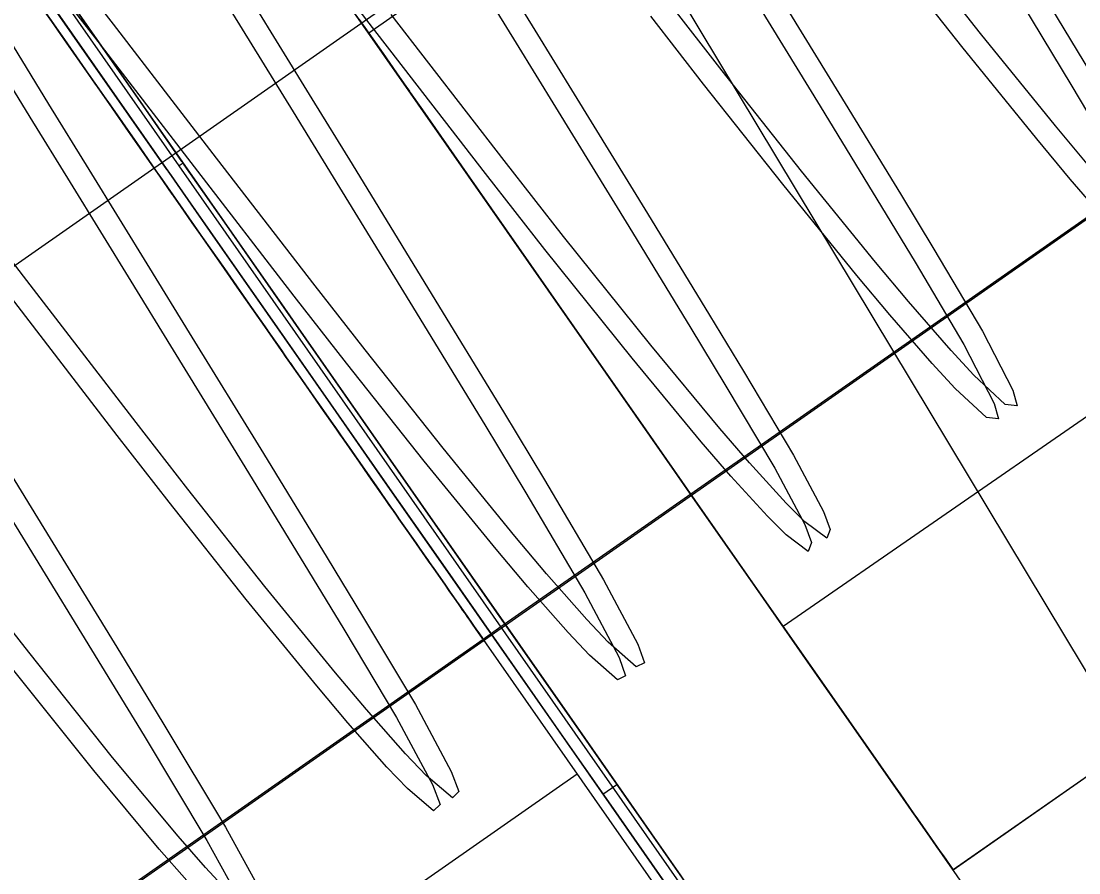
# Model space of a CAD drawing. Extents: x 1312564.2 to 1312581.5, y 1207298.4 to 1207352.6.
# Drawn here: x 1312566.97713 to 1312566.99231, y 1207330.72849 to 1207330.74071 of the extents above; entities that cross this region are included whole.
import ezdxf

# ---------------------------------------------------------------- set-up
doc = ezdxf.new("R2010")
doc.units = 0
for name, color, linetype in [('Level 15', 7, 'Continuous'), ('Level 22', 7, 'Continuous'), ('Level 62', 7, 'Continuous'), ('Level 8', 7, 'Continuous'), ('Level 9', 7, 'Continuous')]:
    doc.layers.add(name, color=color, linetype=linetype)

msp = doc.modelspace()

# ---------------------------------------------------------------- linework, layer by layer
at = {"layer": 'Level 15'}
for points in [[(1312566.8583, 1207330.998173), (1312566.890044, 1207330.922595), (1312566.925757, 1207330.849145), (1312566.964445, 1207330.777825), (1312567.006109, 1207330.708634), (1312567.051741, 1207330.641572), (1312567.10035, 1207330.576638), (1312567.150942, 1207330.514898), (1312567.205503, 1207330.456352), (1312567.262047, 1207330.399934), (1312567.321568, 1207330.347775), (1312567.383072, 1207330.297744), (1312567.447553, 1207330.250907), (1312567.513025, 1207330.208328), (1312567.581474, 1207330.170006), (1312567.650914, 1207330.133814)], [(1312567.286025, 1207330.953062), (1312567.284513, 1207330.952006), (1312567.28412, 1207330.951731), (1312567.24172, 1207330.92211), (1312567.24172, 1207330.92211), (1312567.240183, 1207330.921036), (1312567.238674, 1207330.919982), (1312567.2372, 1207330.918952), (1312567.235768, 1207330.917952), (1312567.234383, 1207330.916984), (1312567.23305, 1207330.916053), (1312567.23305, 1207330.916053), (1312566.813251, 1207330.622775)]]:
    msp.add_lwpolyline(points, dxfattribs=at)
at = {"layer": 'Level 22'}
for p, q in [((1312566.998031, 1207330.741783), (1312566.983831, 1207330.731861)), ((1312566.998015, 1207330.741795), (1312566.984019, 1207330.732018)), ((1312566.977736, 1207330.74047), (1312566.978009, 1207330.740079)), ((1312566.978228, 1207330.739766), (1312566.978215, 1207330.739784)), ((1312566.978238, 1207330.739751), (1312566.978228, 1207330.739766)), ((1312566.978619, 1207330.739205), (1312566.978238, 1207330.739751)), ((1312566.978408, 1207330.739507), (1312566.978797, 1207330.738951)), ((1312566.978909, 1207330.738791), (1312566.978619, 1207330.739205)), ((1312566.979031, 1207330.738615), (1312566.978909, 1207330.738791)), ((1312566.979589, 1207330.737817), (1312566.979323, 1207330.738197)), ((1312566.979886, 1207330.737391), (1312566.980029, 1207330.737187)), ((1312566.980919, 1207330.735913), (1312566.980904, 1207330.735934)), ((1312566.980929, 1207330.735899), (1312566.980919, 1207330.735913)), ((1312566.982539, 1207330.733595), (1312566.982489, 1207330.733666)), ((1312566.982967, 1207330.732981), (1312566.982993, 1207330.732945)), ((1312566.983277, 1207330.732538), (1312566.983222, 1207330.732617)), ((1312566.983344, 1207330.732442), (1312566.98342, 1207330.732333)), ((1312566.983523, 1207330.732186), (1312566.983486, 1207330.732239)), ((1312566.983508, 1207330.732208), (1312566.983522, 1207330.732187)), ((1312566.984019, 1207330.732018), (1312566.983765, 1207330.73184)), ((1312566.983765, 1207330.73184), (1312566.977098, 1207330.727182)), ((1312566.983776, 1207330.731823), (1312566.97711, 1207330.727165)), ((1312566.983689, 1207330.731948), (1312566.983707, 1207330.731922)), ((1312566.983694, 1207330.731941), (1312566.983693, 1207330.731942)), ((1312566.983831, 1207330.731861), (1312566.983776, 1207330.731823))]:
    msp.add_line(p, q, dxfattribs=at)
for points in [[(1312566.977234, 1207330.741189), (1312566.977295, 1207330.7411), (1312566.977341, 1207330.741034), (1312566.977379, 1207330.740981), (1312566.977564, 1207330.740716), (1312566.977573, 1207330.740703), (1312566.977736, 1207330.74047)], [(1312566.977595, 1207330.740671), (1312566.977573, 1207330.740703), (1312566.977455, 1207330.740872)], [(1312566.978215, 1207330.739784), (1312566.97819, 1207330.73982), (1312566.977921, 1207330.740204), (1312566.977835, 1207330.740327), (1312566.97775, 1207330.740449), (1312566.977595, 1207330.740671)], [(1312566.978009, 1207330.740079), (1312566.978189, 1207330.739821), (1312566.978214, 1207330.739786), (1312566.978324, 1207330.739627), (1312566.978408, 1207330.739507)], [(1312566.978797, 1207330.738951), (1312566.978946, 1207330.738738), (1312566.979091, 1207330.73853), (1312566.979107, 1207330.738506), (1312566.979121, 1207330.738487), (1312566.979453, 1207330.738012), (1312566.979702, 1207330.737655), (1312566.979886, 1207330.737391)], [(1312566.979323, 1207330.738197), (1312566.979302, 1207330.738228), (1312566.979123, 1207330.738484), (1312566.979031, 1207330.738615)], [(1312566.98003, 1207330.737185), (1312566.979839, 1207330.737459), (1312566.979589, 1207330.737817)], [(1312566.980029, 1207330.737187), (1312566.980054, 1207330.737152), (1312566.980168, 1207330.736988), (1312566.980326, 1207330.736762), (1312566.980358, 1207330.736716), (1312566.980495, 1207330.736519), (1312566.980666, 1207330.736276)], [(1312566.980267, 1207330.736846), (1312566.980192, 1207330.736954), (1312566.980056, 1207330.737149), (1312566.98003, 1207330.737185)], [(1312566.980904, 1207330.735934), (1312566.980673, 1207330.736265), (1312566.980628, 1207330.736329), (1312566.980267, 1207330.736846)], [(1312566.980666, 1207330.736276), (1312566.980673, 1207330.736265), (1312566.980867, 1207330.735987), (1312566.980903, 1207330.735936)], [(1312566.980903, 1207330.735936), (1312566.980952, 1207330.735866), (1312566.980985, 1207330.735818), (1312566.980998, 1207330.7358), (1312566.981096, 1207330.735659), (1312566.981235, 1207330.73546), (1312566.981392, 1207330.735236), (1312566.981567, 1207330.734986), (1312566.981643, 1207330.734877), (1312566.981707, 1207330.734786), (1312566.981767, 1207330.734699), (1312566.981836, 1207330.7346), (1312566.981992, 1207330.734378), (1312566.982092, 1207330.734234), (1312566.982269, 1207330.733981), (1312566.982412, 1207330.733776), (1312566.982489, 1207330.733666), (1312566.982539, 1207330.733595), (1312566.982555, 1207330.733571), (1312566.982783, 1207330.733245)], [(1312566.982489, 1207330.733666), (1312566.982412, 1207330.733776), (1312566.98226, 1207330.733993), (1312566.982072, 1207330.734262), (1312566.981981, 1207330.734394), (1312566.981923, 1207330.734476), (1312566.981768, 1207330.734698), (1312566.981707, 1207330.734785), (1312566.981638, 1207330.734884), (1312566.981554, 1207330.735004), (1312566.981322, 1207330.735336), (1312566.980965, 1207330.735847), (1312566.980929, 1207330.735899)], [(1312566.983222, 1207330.732617), (1312566.983055, 1207330.732856), (1312566.982993, 1207330.732945), (1312566.982975, 1207330.73297), (1312566.982958, 1207330.732994), (1312566.982937, 1207330.733024), (1312566.982792, 1207330.733232), (1312566.982555, 1207330.733571), (1312566.982539, 1207330.733595)], [(1312566.982783, 1207330.733245), (1312566.982941, 1207330.733019), (1312566.982967, 1207330.732981)], [(1312566.982993, 1207330.732945), (1312566.983054, 1207330.732857), (1312566.983213, 1207330.73263), (1312566.98326, 1207330.732562), (1312566.983344, 1207330.732442)], [(1312566.983486, 1207330.732239), (1312566.983419, 1207330.732334), (1312566.983351, 1207330.732432), (1312566.983277, 1207330.732538)], [(1312566.98342, 1207330.732333), (1312566.983477, 1207330.732252), (1312566.983508, 1207330.732208)], [(1312566.983522, 1207330.732187), (1312566.983617, 1207330.732051), (1312566.983679, 1207330.731962), (1312566.983683, 1207330.731956), (1312566.983689, 1207330.731948)], [(1312566.983693, 1207330.731942), (1312566.98369, 1207330.731947), (1312566.983621, 1207330.732045), (1312566.983589, 1207330.732091), (1312566.983531, 1207330.732174), (1312566.983523, 1207330.732186)], [(1312566.983756, 1207330.731852), (1312566.983711, 1207330.731916), (1312566.983694, 1207330.731941)], [(1312566.983707, 1207330.731922), (1312566.983745, 1207330.731869), (1312566.983752, 1207330.731858), (1312566.983758, 1207330.73185), (1312566.98376, 1207330.731847), (1312566.983775, 1207330.731825), (1312566.983776, 1207330.731823)], [(1312566.983776, 1207330.731823), (1312566.983766, 1207330.731839), (1312566.983756, 1207330.731852)]]:
    msp.add_lwpolyline(points, dxfattribs=at)
at = {"layer": 'Level 62'}
msp.add_line((1312566.982423, 1207330.740297), (1312566.982423, 1207330.740298), dxfattribs=at)
for points in [[(1312566.982423, 1207330.740298), (1312566.982175, 1207330.740618), (1312566.98056, 1207330.742719)], [(1312566.983635, 1207330.741995), (1312566.984506, 1207330.740581), (1312566.985071, 1207330.739662), (1312566.986122, 1207330.737951), (1312566.987013, 1207330.736492), (1312566.987502, 1207330.735686), (1312566.988219, 1207330.734483), (1312566.988648, 1207330.733673), (1312566.988746, 1207330.733417), (1312566.988698, 1207330.73329), (1312566.988379, 1207330.733528), (1312566.988114, 1207330.733793), (1312566.987588, 1207330.73437), (1312566.987162, 1207330.734863), (1312566.986169, 1207330.73606), (1312566.984918, 1207330.737621), (1312566.984065, 1207330.738708), (1312566.982444, 1207330.740806)], [(1312566.991617, 1207330.741392), (1312566.992479, 1207330.739966), (1312566.992945, 1207330.739186), (1312566.993615, 1207330.738039), (1312566.99403, 1207330.737234), (1312566.994077, 1207330.737036), (1312566.993885, 1207330.73709), (1312566.993418, 1207330.73754), (1312566.99308, 1207330.73791), (1312566.992458, 1207330.738631), (1312566.991977, 1207330.739208), (1312566.990903, 1207330.740533), (1312566.989757, 1207330.741984)], [(1312566.983366, 1207330.741807), (1312566.984237, 1207330.740393), (1312566.984803, 1207330.739474), (1312566.985853, 1207330.737764), (1312566.986744, 1207330.736304), (1312566.987233, 1207330.735498), (1312566.98795, 1207330.734295), (1312566.988379, 1207330.733486), (1312566.988477, 1207330.73323), (1312566.988429, 1207330.733102), (1312566.98811, 1207330.73334), (1312566.987845, 1207330.733605), (1312566.987319, 1207330.734182), (1312566.986894, 1207330.734675), (1312566.9859, 1207330.735872), (1312566.984649, 1207330.737433), (1312566.983796, 1207330.738521), (1312566.982423, 1207330.740297)], [(1312566.991349, 1207330.741204), (1312566.99221, 1207330.739778), (1312566.992676, 1207330.738998), (1312566.993347, 1207330.737851), (1312566.993761, 1207330.737046), (1312566.993808, 1207330.736848), (1312566.993616, 1207330.736902), (1312566.993149, 1207330.737352), (1312566.992812, 1207330.737722), (1312566.992189, 1207330.738443), (1312566.991708, 1207330.73902), (1312566.990634, 1207330.740345), (1312566.989488, 1207330.741796)], [(1312566.980435, 1207330.741008), (1312566.981304, 1207330.739595), (1312566.981882, 1207330.738656), (1312566.982981, 1207330.736865), (1312566.984054, 1207330.735105), (1312566.984643, 1207330.73413), (1312566.985491, 1207330.732696), (1312566.985491, 1207330.732696), (1312566.985983, 1207330.73177), (1312566.986077, 1207330.731503), (1312566.985959, 1207330.731448), (1312566.985558, 1207330.731801), (1312566.985253, 1207330.732125), (1312566.984674, 1207330.732782), (1312566.984219, 1207330.733321), (1312566.983188, 1207330.734584), (1312566.98207, 1207330.735991), (1312566.981318, 1207330.736953), (1312566.979888, 1207330.738806), (1312566.97846, 1207330.740667), (1312566.977704, 1207330.741639)], [(1312566.980166, 1207330.74082), (1312566.981036, 1207330.739407), (1312566.981613, 1207330.738468), (1312566.982712, 1207330.736677), (1312566.983786, 1207330.734917), (1312566.984374, 1207330.733943), (1312566.985222, 1207330.732508), (1312566.985222, 1207330.732508), (1312566.985714, 1207330.731582), (1312566.985808, 1207330.731316), (1312566.98569, 1207330.73126), (1312566.98529, 1207330.731613), (1312566.984984, 1207330.731937), (1312566.984405, 1207330.732594), (1312566.98395, 1207330.733133), (1312566.982919, 1207330.734396), (1312566.981801, 1207330.735804), (1312566.981049, 1207330.736765), (1312566.97962, 1207330.738619), (1312566.978191, 1207330.740479), (1312566.977435, 1207330.741451)], [(1312566.987826, 1207330.741377), (1312566.988869, 1207330.739676), (1312566.989751, 1207330.738231), (1312566.990231, 1207330.737436), (1312566.990931, 1207330.736259), (1312566.991366, 1207330.735413), (1312566.991426, 1207330.735192), (1312566.991255, 1207330.73521), (1312566.990806, 1207330.735629), (1312566.990478, 1207330.735984), (1312566.989868, 1207330.736685), (1312566.989394, 1207330.73725), (1312566.988333, 1207330.738556), (1312566.987196, 1207330.739994), (1312566.986437, 1207330.740968)], [(1312566.976438, 1207330.741294), (1312566.977527, 1207330.739518), (1312566.978103, 1207330.738582), (1312566.978974, 1207330.737165), (1312566.979544, 1207330.736239), (1312566.980611, 1207330.734504), (1312566.981526, 1207330.733008), (1312566.982033, 1207330.732172), (1312566.98279, 1207330.730905), (1312566.983306, 1207330.729944), (1312566.983415, 1207330.729657), (1312566.983322, 1207330.729566), (1312566.982945, 1207330.729888), (1312566.982651, 1207330.730197), (1312566.982089, 1207330.730833), (1312566.981645, 1207330.731359), (1312566.980632, 1207330.7326), (1312566.979527, 1207330.733994), (1312566.978782, 1207330.734951), (1312566.97736, 1207330.736802), (1312566.975924, 1207330.738663), (1312566.975161, 1207330.73964), (1312566.974014, 1207330.741085)], [(1312566.97617, 1207330.741106), (1312566.977258, 1207330.73933), (1312566.977834, 1207330.738394), (1312566.978706, 1207330.736978), (1312566.979276, 1207330.736052), (1312566.980342, 1207330.734316), (1312566.981257, 1207330.73282), (1312566.981764, 1207330.731984), (1312566.982521, 1207330.730717), (1312566.983037, 1207330.729757), (1312566.983146, 1207330.729469), (1312566.983053, 1207330.729379), (1312566.982676, 1207330.7297), (1312566.982382, 1207330.730009), (1312566.98182, 1207330.730645), (1312566.981376, 1207330.731171), (1312566.980363, 1207330.732412), (1312566.979258, 1207330.733806), (1312566.978513, 1207330.734763), (1312566.977091, 1207330.736614), (1312566.975655, 1207330.738476), (1312566.974892, 1207330.739452), (1312566.973745, 1207330.740898)], [(1312566.987557, 1207330.741189), (1312566.9886, 1207330.739489), (1312566.989482, 1207330.738043), (1312566.989962, 1207330.737249), (1312566.990662, 1207330.736071), (1312566.991097, 1207330.735225), (1312566.991158, 1207330.735004), (1312566.990986, 1207330.735022), (1312566.990537, 1207330.735441), (1312566.990209, 1207330.735796), (1312566.989599, 1207330.736497), (1312566.989125, 1207330.737062), (1312566.988064, 1207330.738368), (1312566.986927, 1207330.739806), (1312566.986168, 1207330.74078)], [(1312566.976347, 1207330.735237), (1312566.977458, 1207330.733434), (1312566.978557, 1207330.731644), (1312566.979167, 1207330.730643), (1312566.980066, 1207330.729145), (1312566.980567, 1207330.728235), (1312566.980707, 1207330.727921), (1312566.980728, 1207330.7277), (1312566.980481, 1207330.72784), (1312566.980252, 1207330.728058), (1312566.979778, 1207330.728567), (1312566.979384, 1207330.729019), (1312566.978446, 1207330.730147), (1312566.977241, 1207330.731654), (1312566.976408, 1207330.732719)], [(1312566.976078, 1207330.735049), (1312566.977189, 1207330.733246), (1312566.978288, 1207330.731457), (1312566.978898, 1207330.730455), (1312566.979798, 1207330.728957), (1312566.980298, 1207330.728047), (1312566.980438, 1207330.727733), (1312566.980459, 1207330.727512), (1312566.980212, 1207330.727652), (1312566.979983, 1207330.72787), (1312566.979509, 1207330.728379), (1312566.979115, 1207330.728831), (1312566.978177, 1207330.729959), (1312566.976972, 1207330.731466)]]:
    msp.add_lwpolyline(points, dxfattribs=at)
at = {"layer": 'Level 8'}
msp.add_line((1312566.967479, 1207330.755151), (1312566.990767, 1207330.721816), dxfattribs=at)
for points in [[(1312566.97731, 1207330.74108), (1312566.977573, 1207330.740703)], [(1312566.977573, 1207330.740703), (1312566.977507, 1207330.740798)], [(1312566.977573, 1207330.740703), (1312566.977697, 1207330.740525), (1312566.977754, 1207330.740444), (1312566.977927, 1207330.740195)], [(1312566.980324, 1207330.736765), (1312566.980305, 1207330.736792), (1312566.98005, 1207330.737157), (1312566.979706, 1207330.737649), (1312566.979288, 1207330.738248), (1312566.979217, 1207330.73835), (1312566.979121, 1207330.738486), (1312566.978946, 1207330.738738), (1312566.978909, 1207330.73879), (1312566.97863, 1207330.739189), (1312566.978396, 1207330.739525), (1312566.978194, 1207330.739813), (1312566.977789, 1207330.740393), (1312566.977573, 1207330.740703)], [(1312566.977927, 1207330.740195), (1312566.978196, 1207330.739811), (1312566.978311, 1207330.739646), (1312566.97843, 1207330.739476), (1312566.978729, 1207330.739048), (1312566.979124, 1207330.738482), (1312566.979302, 1207330.738227), (1312566.979329, 1207330.738189), (1312566.979599, 1207330.737802), (1312566.979841, 1207330.737456), (1312566.98005, 1207330.737158), (1312566.980449, 1207330.736585), (1312566.980673, 1207330.736265), (1312566.980727, 1207330.736188), (1312566.980823, 1207330.73605), (1312566.980869, 1207330.735985), (1312566.980943, 1207330.735879), (1312566.981103, 1207330.73565), (1312566.9814, 1207330.735224), (1312566.981405, 1207330.735217), (1312566.981714, 1207330.734776), (1312566.98172, 1207330.734766), (1312566.98184, 1207330.734595), (1312566.982109, 1207330.734209), (1312566.982165, 1207330.73413), (1312566.982242, 1207330.73402), (1312566.982538, 1207330.733595), (1312566.982555, 1207330.733571), (1312566.9828, 1207330.73322), (1312566.982932, 1207330.733031), (1312566.983178, 1207330.732679), (1312566.983201, 1207330.732647), (1312566.983314, 1207330.732485), (1312566.983462, 1207330.732274), (1312566.983567, 1207330.732122), (1312566.983586, 1207330.732096), (1312566.983631, 1207330.732031), (1312566.9837, 1207330.731932), (1312566.983752, 1207330.731858), (1312566.983756, 1207330.731852), (1312566.983765, 1207330.73184), (1312566.983758, 1207330.731849), (1312566.983747, 1207330.731866), (1312566.983735, 1207330.731883), (1312566.983732, 1207330.731886), (1312566.983697, 1207330.731936), (1312566.983612, 1207330.732059), (1312566.983583, 1207330.732099), (1312566.983499, 1207330.732219), (1312566.983474, 1207330.732256), (1312566.98344, 1207330.732305), (1312566.983293, 1207330.732515), (1312566.983054, 1207330.732856), (1312566.982992, 1207330.732945), (1312566.98299, 1207330.732949), (1312566.982936, 1207330.733026), (1312566.982807, 1207330.733211), (1312566.982475, 1207330.733686), (1312566.982377, 1207330.733826), (1312566.982338, 1207330.733881), (1312566.982125, 1207330.734188), (1312566.98192, 1207330.73448), (1312566.981758, 1207330.734712), (1312566.9816, 1207330.734939), (1312566.981474, 1207330.735118), (1312566.981272, 1207330.735408), (1312566.98094, 1207330.735884), (1312566.98071, 1207330.736212), (1312566.980673, 1207330.736265), (1312566.980497, 1207330.736517), (1312566.980472, 1207330.736554), (1312566.980324, 1207330.736765)], [(1312566.978446, 1207330.725252), (1312566.985113, 1207330.72991), (1312566.985113, 1207330.72991)]]:
    msp.add_lwpolyline(points, dxfattribs=at)
at = {"layer": 'Level 9'}
for p, q in [((1312566.982326, 1207330.740244), (1312566.982327, 1207330.740244)), ((1312566.979457, 1207330.738672), (1312566.979399, 1207330.738631)), ((1312567.000713, 1207330.735662), (1312566.990508, 1207330.728533)), ((1312566.990507, 1207330.728535), (1312566.990507, 1207330.728535))]:
    msp.add_line(p, q, dxfattribs=at)
for points in [[(1312566.969711, 1207330.758303), (1312566.967044, 1207330.756439), (1312566.967255, 1207330.756137), (1312566.967883, 1207330.755239), (1312566.968904, 1207330.753777), (1312566.970286, 1207330.751799), (1312566.971979, 1207330.749375), (1312566.973928, 1207330.746585), (1312566.976065, 1207330.743526), (1312566.978318, 1207330.740301)], [(1312566.979399, 1207330.738631), (1312566.979399, 1207330.738631), (1312566.971017, 1207330.750629)], [(1312566.978066, 1207330.740663), (1312566.977144, 1207330.741982), (1312566.976381, 1207330.743074), (1312566.975496, 1207330.744341), (1312566.974789, 1207330.745353), (1312566.973896, 1207330.746632), (1312566.9731, 1207330.74777), (1312566.972304, 1207330.748911)], [(1312566.990507, 1207330.728535), (1312567.000711, 1207330.735664), (1312567.000339, 1207330.736836), (1312567.000209, 1207330.737177), (1312566.999623, 1207330.738715), (1312566.999016, 1207330.739988), (1312566.998808, 1207330.740423), (1312566.997876, 1207330.741991), (1312566.997633, 1207330.742341), (1312566.997342, 1207330.74276), (1312566.996267, 1207330.744098), (1312566.995926, 1207330.744456), (1312566.995071, 1207330.745353), (1312566.993755, 1207330.746537), (1312566.993752, 1207330.74654), (1312566.992328, 1207330.747664), (1312566.982123, 1207330.740535)], [(1312566.974578, 1207330.74523), (1312566.975866, 1207330.743387), (1312566.978119, 1207330.740162)], [(1312566.974578, 1207330.74523), (1312566.9746, 1207330.745198), (1312566.975303, 1207330.744192), (1312566.976191, 1207330.742921), (1312566.976949, 1207330.741836), (1312566.977865, 1207330.740526), (1312566.978681, 1207330.739357), (1312566.979219, 1207330.738587), (1312566.979224, 1207330.73858), (1312566.979228, 1207330.738574), (1312566.979233, 1207330.738567), (1312566.979236, 1207330.738563), (1312566.97924, 1207330.738557), (1312566.979244, 1207330.738551), (1312566.979247, 1207330.738547), (1312566.979248, 1207330.738545), (1312566.979252, 1207330.73854), (1312566.979843, 1207330.737694), (1312566.980667, 1207330.736514), (1312566.981572, 1207330.735219), (1312566.982321, 1207330.734146), (1312566.983216, 1207330.732866), (1312566.983878, 1207330.731918)], [(1312566.982863, 1207330.733795), (1312566.982863, 1207330.733795), (1312566.985001, 1207330.730736), (1312566.986949, 1207330.727947), (1312566.988643, 1207330.725522), (1312566.990024, 1207330.723545), (1312566.991046, 1207330.722083), (1312566.991673, 1207330.721185), (1312566.991885, 1207330.720882), (1312566.994551, 1207330.722745), (1312566.99434, 1207330.723048), (1312566.993713, 1207330.723946), (1312566.992691, 1207330.725408), (1312566.99131, 1207330.727385), (1312566.989616, 1207330.72981), (1312566.987667, 1207330.732599), (1312566.98553, 1207330.735658), (1312566.983277, 1207330.738883), (1312566.980985, 1207330.742164)], [(1312566.986408, 1207330.728296), (1312566.985605, 1207330.729446), (1312566.984819, 1207330.73057), (1312566.98392, 1207330.731858), (1312566.983221, 1207330.732858), (1312566.98233, 1207330.734133), (1312566.981576, 1207330.735212), (1312566.980666, 1207330.736516), (1312566.979846, 1207330.737689), (1312566.979255, 1207330.738535), (1312566.979249, 1207330.738543), (1312566.979246, 1207330.738548), (1312566.979243, 1207330.738553), (1312566.979239, 1207330.738559), (1312566.979235, 1207330.738564), (1312566.97923, 1207330.738571), (1312566.979228, 1207330.738574), (1312566.979226, 1207330.738577), (1312566.979222, 1207330.738582), (1312566.978678, 1207330.739361), (1312566.977866, 1207330.740524), (1312566.976945, 1207330.741842)], [(1312566.977156, 1207330.741965), (1312566.978062, 1207330.740668), (1312566.978885, 1207330.73949), (1312566.979443, 1207330.738691), (1312566.979447, 1207330.738685), (1312566.979449, 1207330.738683), (1312566.979451, 1207330.73868), (1312566.979455, 1207330.738674), (1312566.979459, 1207330.738668), (1312566.979462, 1207330.738663), (1312566.979467, 1207330.738657), (1312566.97947, 1207330.738652), (1312566.979476, 1207330.738644), (1312566.980042, 1207330.737833), (1312566.980867, 1207330.736653), (1312566.981771, 1207330.735359), (1312566.98252, 1207330.734287), (1312566.983415, 1207330.733006), (1312566.984108, 1207330.732014), (1312566.985011, 1207330.730721), (1312566.985792, 1207330.729604), (1312566.986599, 1207330.728449)], [(1312566.984438, 1207330.737222), (1312566.983534, 1207330.738516), (1312566.982971, 1207330.739322), (1312566.982912, 1207330.739406), (1312566.982885, 1207330.739444), (1312566.982709, 1207330.739696), (1312566.982687, 1207330.739728), (1312566.982636, 1207330.739801), (1312566.982484, 1207330.740019), (1312566.98232, 1207330.740254), (1312566.982265, 1207330.740332), (1312566.982126, 1207330.740531), (1312566.981943, 1207330.740794)], [(1312566.987656, 1207330.726935), (1312566.986622, 1207330.728415), (1312566.985824, 1207330.729558), (1312566.98503, 1207330.730694), (1312566.984136, 1207330.731974), (1312566.98343, 1207330.732984), (1312566.982544, 1207330.734253), (1312566.981783, 1207330.735342), (1312566.980864, 1207330.736658), (1312566.98005, 1207330.737823), (1312566.979473, 1207330.738649), (1312566.979469, 1207330.738654), (1312566.979465, 1207330.73866), (1312566.979461, 1207330.738666), (1312566.979457, 1207330.738672), (1312566.979454, 1207330.738676), (1312566.979449, 1207330.738683), (1312566.979445, 1207330.738689), (1312566.97944, 1207330.738695), (1312566.978877, 1207330.739501), (1312566.978066, 1207330.740663)], [(1312566.981985, 1207330.740733), (1312566.982123, 1207330.740535), (1312566.982326, 1207330.740244), (1312566.982518, 1207330.739969), (1312566.982652, 1207330.739778), (1312566.982705, 1207330.739703), (1312566.982716, 1207330.739686), (1312566.982892, 1207330.739435), (1312566.98353, 1207330.738521), (1312566.984449, 1207330.737206), (1312566.98521, 1207330.736116), (1312566.986097, 1207330.734847), (1312566.986802, 1207330.733837), (1312566.987697, 1207330.732557), (1312566.988491, 1207330.731421), (1312566.989289, 1207330.730278), (1312566.989643, 1207330.729771), (1312566.9897, 1207330.72969), (1312566.989747, 1207330.729622), (1312566.989946, 1207330.729338), (1312566.989997, 1207330.729265), (1312566.990149, 1207330.729047), (1312566.990323, 1207330.728798), (1312566.990327, 1207330.728792), (1312566.990368, 1207330.728733), (1312566.990507, 1207330.728535), (1312566.990507, 1207330.728535)], [(1312566.978119, 1207330.740162), (1312566.978119, 1207330.740162), (1312566.980411, 1207330.736881), (1312566.982664, 1207330.733656)], [(1312566.978318, 1207330.740301), (1312566.978318, 1207330.740301), (1312566.98061, 1207330.73702), (1312566.982863, 1207330.733795)], [(1312566.999142, 1207330.739674), (1312566.988068, 1207330.732025)], [(1312566.987782, 1207330.726632), (1312566.987782, 1207330.726632), (1312566.979399, 1207330.738631)], [(1312566.989265, 1207330.730312), (1312566.988458, 1207330.731467), (1312566.987678, 1207330.732584), (1312566.986775, 1207330.733877), (1312566.986082, 1207330.734869), (1312566.985187, 1207330.73615), (1312566.984438, 1207330.737222)], [(1312566.982664, 1207330.733656), (1312566.982664, 1207330.733656), (1312566.983878, 1207330.731918)], [(1312566.983878, 1207330.731918), (1312566.984801, 1207330.730597), (1312566.98675, 1207330.727807), (1312566.988443, 1207330.725383), (1312566.989825, 1207330.723406), (1312566.990846, 1207330.721943), (1312566.991474, 1207330.721045), (1312566.991685, 1207330.720743), (1312566.991885, 1207330.720882)], [(1312566.983878, 1207330.731918), (1312566.983909, 1207330.731873), (1312566.984813, 1207330.73058), (1312566.985594, 1207330.729462), (1312566.9864, 1207330.728307), (1312566.987422, 1207330.726845), (1312566.987601, 1207330.726589), (1312566.987603, 1207330.726586), (1312566.987607, 1207330.72658), (1312566.987611, 1207330.726574), (1312566.987615, 1207330.726569), (1312566.987619, 1207330.726563), (1312566.987619, 1207330.726563)], [(1312566.990508, 1207330.728533), (1312566.990332, 1207330.728785), (1312566.990303, 1207330.728827), (1312566.990286, 1207330.728851), (1312566.99011, 1207330.729103), (1312566.990006, 1207330.729252), (1312566.989922, 1207330.729371), (1312566.989722, 1207330.729659), (1312566.989265, 1207330.730312)], [(1312566.985483, 1207330.729621), (1312566.985483, 1207330.729621), (1312566.985683, 1207330.72976)], [(1312566.990507, 1207330.728535), (1312566.990507, 1207330.728535), (1312566.990507, 1207330.728535), (1312566.990507, 1207330.728535), (1312566.990507, 1207330.728535), (1312566.990507, 1207330.728535), (1312566.990507, 1207330.728535), (1312566.990507, 1207330.728535), (1312566.990507, 1207330.728535), (1312566.990507, 1207330.728534), (1312566.990507, 1207330.728534), (1312566.990507, 1207330.728534), (1312566.990507, 1207330.728534), (1312566.990508, 1207330.728534), (1312566.990508, 1207330.728533), (1312566.990508, 1207330.728533), (1312566.990508, 1207330.728533), (1312566.990508, 1207330.728533), (1312566.990508, 1207330.728533), (1312566.990508, 1207330.728533), (1312566.990508, 1207330.728533), (1312566.990508, 1207330.728533), (1312566.990508, 1207330.728533), (1312566.990508, 1207330.728533)]]:
    msp.add_lwpolyline(points, dxfattribs=at)

doc.saveas('drawing.dxf')
